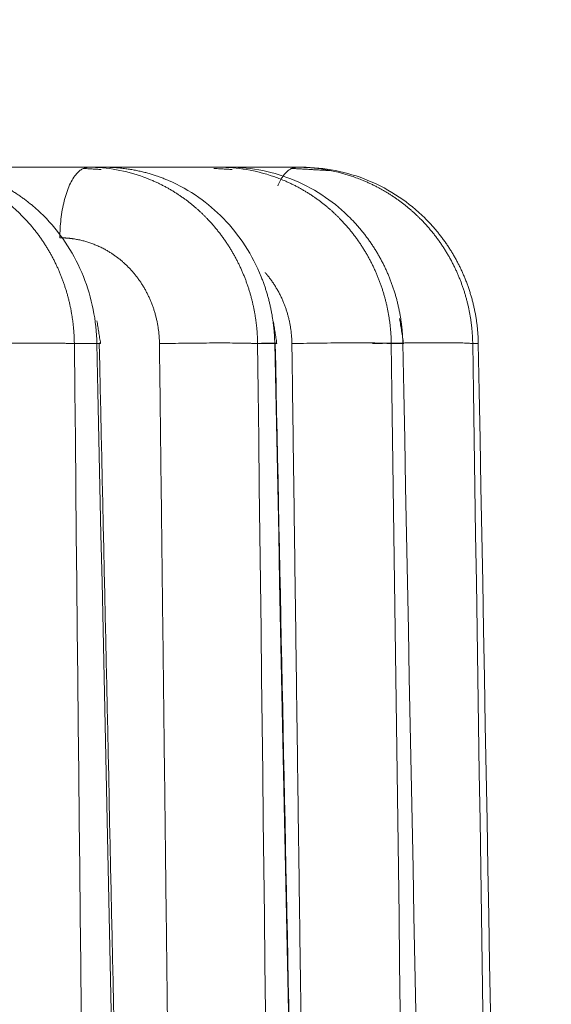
# Model space of a CAD drawing. Header units: millimetres. Extents: x 5437 to 18441, y -4466 to 3128.
# Tile 301 of 497: x 8534 to 8540, y 553 to 564. Entities that reach past the tile are written whole.
import ezdxf

# ---------------------------------------------------------------- set-up
doc = ezdxf.new("R2010")
doc.units = ezdxf.units.MM
doc.layers.add('1', color=7, linetype='Continuous', true_color=0xffffff)
doc.styles.add('TXT08', font='txt.shx', dxfattribs={"width": 0.8, "bigfont": 'gbcbig.shx'})
doc.dimstyles.new('YanXiu', dxfattribs={"dimtxt": 40, "dimasz": 30, "dimexe": 0.66, "dimexo": 0.66, "dimgap": 0.66, "dimtad": 0, "dimdec": 1, "dimdsep": 46, "dimtxsty": 'TXT08', "dimcen": 0, "dimclrd": 256, "dimclre": 165, "dimclrt": 90, "dimazin": 2, "dimtfac": 1, "dimtdec": 1, "dimtofl": 0, "dimtmove": 0, "dimatfit": 3, "dimfxl": 1, "dimlwd": 5, "dimlwe": 13, "dimarcsym": 0})

# ---------------------------------------------------------------- blocks, each defined once
blk = doc.blocks.new('*D35')
at = {"color": 165, "lineweight": 13, "transparency": 16777216}
for p, q in [((8947.864, 668.084), (9114.527, -277.112)), ((8081.233, 515.273), (8247.896, -429.922))]:
    blk.add_line(p, q, dxfattribs=at)
at = {"lineweight": 5, "transparency": 16777216}
for p, q in [((9084.868, -281.671), (8721.139, -345.806)), ((8277.326, -424.063), (8641.055, -359.927))]:
    blk.add_line(p, q, dxfattribs=at)
at = {"lineweight": 20, "transparency": 16777216}
for points in [[(9084, -276.747), (9085.737, -286.595), (9114.413, -276.462)], [(8276.458, -419.139), (8278.194, -428.987), (8247.782, -429.272)]]:
    blk.add_solid(points, dxfattribs=at)
at = {"layer": 'Defpoints', "color": 0, "lineweight": 20, "transparency": 16777216}
for p in [(8947.749, 668.734), (8081.118, 515.923), (9114.413, -276.462)]:
    blk.add_point(p, dxfattribs=at)
at = {"color": 90, "lineweight": 20, "transparency": 16777216, "insert": (8681.097, -352.867), "char_height": 40, "attachment_point": 5, "rotation": 10, "style": 'TXT08'}
blk.add_mtext('880', dxfattribs=at)
blk = doc.blocks.new('*D38')
at = {"color": 165, "lineweight": 13, "transparency": 16777216}
blk.add_line((8986.17, 447.037), (8717.324, 399.632), dxfattribs=at)
at = {"lineweight": 5, "transparency": 16777216}
for start, end in [(171.109661, 178.69322), (181.30678, 188.890339)]:
    blk.add_arc((10243.473, 668.734), 1549.032, start, end, dxfattribs=at)
at = {"lineweight": 20, "transparency": 16777216}
for points in [[(8708.118, 908.947), (8717.983, 907.306), (8717.974, 937.72)], [(8717.983, 430.161), (8708.118, 428.52), (8717.974, 399.747)]]:
    blk.add_solid(points, dxfattribs=at)
at = {"layer": 'Defpoints', "color": 0, "lineweight": 20, "transparency": 16777216}
for p in [(7952.772, 1072.646), (8986.82, 890.315), (8697.061, 758.802), (10020.868, 629.482), (8986.82, 447.152)]:
    blk.add_point(p, dxfattribs=at)
at = {"color": 90, "lineweight": 20, "transparency": 16777216, "insert": (8694.44, 668.734), "char_height": 40, "attachment_point": 5, "rotation": 90, "style": 'TXT08'}
blk.add_mtext('20°', dxfattribs=at)
blk = doc.blocks.new('*D40')
at = {"lineweight": 5, "transparency": 16777216}
for start, end in [(104.30221, 139.92848), (150.07152, 185.69779)]:
    blk.add_arc((9169.331, 707.804), 399.627, start, end, dxfattribs=at)
at = {"lineweight": 20, "transparency": 16777216}
for points in [[(9069.556, 1099.933), (9071.661, 1090.157), (9099.936, 1101.36)], [(8776.632, 668.812), (8766.725, 667.446), (8775.775, 638.41)]]:
    blk.add_solid(points, dxfattribs=at)
at = {"layer": 'Defpoints', "color": 0, "lineweight": 20, "transparency": 16777216}
for p in [(8987, 1741.853), (8912.456, 1013.936), (9169.331, 707.804), (8947.749, 668.734), (8081.118, 515.923)]:
    blk.add_point(p, dxfattribs=at)
at = {"color": 90, "lineweight": 20, "transparency": 16777216, "insert": (8841.976, 937.021), "char_height": 40, "attachment_point": 5, "rotation": 55, "style": 'TXT08'}
blk.add_mtext('90°', dxfattribs=at)
blk = doc.blocks.new('*D43')
at = {"color": 165, "lineweight": 13, "transparency": 16777216}
for p, q in [((10020.868, 628.822), (10020.868, -1427.236)), ((8401.118, -46.541), (8401.118, -1427.236))]:
    blk.add_line(p, q, dxfattribs=at)
at = {"lineweight": 5, "transparency": 16777216}
for p, q in [((8431.118, -1426.576), (9141, -1426.576)), ((9990.868, -1426.576), (9280.987, -1426.576))]:
    blk.add_line(p, q, dxfattribs=at)
at = {"lineweight": 20, "transparency": 16777216}
for points in [[(8431.118, -1421.576), (8431.118, -1431.576), (8401.118, -1426.576)], [(9990.868, -1421.576), (9990.868, -1431.576), (10020.868, -1426.576)]]:
    blk.add_solid(points, dxfattribs=at)
at = {"layer": 'Defpoints', "color": 0, "lineweight": 20, "transparency": 16777216}
for p in [(10020.868, 629.482), (8401.118, -45.881), (10020.868, -1426.576)]:
    blk.add_point(p, dxfattribs=at)
at = {"color": 90, "lineweight": 20, "transparency": 16777216, "insert": (9210.993, -1426.576), "char_height": 40, "attachment_point": 5, "style": 'TXT08'}
blk.add_mtext('1619.7', dxfattribs=at)
blk = doc.blocks.new('*D45')
at = {"color": 165, "lineweight": 13, "transparency": 16777216}
for p, q in [((8078.879, 2459.339), (10490.549, 2459.339)), ((8614.278, -4.077), (10490.549, -4.077))]:
    blk.add_line(p, q, dxfattribs=at)
at = {"lineweight": 5, "transparency": 16777216}
for p, q in [((10489.889, 2429.339), (10489.889, 1308.291)), ((10489.889, 25.923), (10489.889, 1146.971))]:
    blk.add_line(p, q, dxfattribs=at)
at = {"lineweight": 20, "transparency": 16777216}
for points in [[(10484.889, 2429.339), (10494.889, 2429.339), (10489.889, 2459.339)], [(10484.889, 25.923), (10494.889, 25.923), (10489.889, -4.077)]]:
    blk.add_solid(points, dxfattribs=at)
at = {"layer": 'Defpoints', "color": 0, "lineweight": 20, "transparency": 16777216}
for p in [(8078.219, 2459.339), (10489.889, 2459.339), (8613.618, -4.077)]:
    blk.add_point(p, dxfattribs=at)
at = {"color": 90, "lineweight": 20, "transparency": 16777216, "insert": (10489.889, 1227.631), "char_height": 40, "attachment_point": 5, "rotation": 90, "style": 'TXT08'}
blk.add_mtext('2463.4', dxfattribs=at)

msp = doc.modelspace()

# ---------------------------------------------------------------- linework, layer by layer
at = {"color": 7, "lineweight": 20}
msp.add_arc((8078.21928, 516.97839), 1942.36096, 17.50812349, 223.34882114, dxfattribs=at)
at = {"layer": '1', "color": 0, "lineweight": 20}
for p, q in [((8532.85243, 561.92321), (8534.62845, 561.92321)), ((8534.62845, 561.92321), (8534.80592, 561.92321)), ((8534.80589, 561.92321), (8536.08264, 561.92321)), ((8536.08264, 561.92321), (8536.20082, 561.92321)), ((8536.20081, 561.92321), (8536.95031, 561.92321)), ((8536.95031, 561.92321), (8537.00511, 561.92321)), ((8534.72215, 559.95811), (8534.47147, 559.95811)), ((8536.70431, 559.95811), (8536.51332, 559.95811)), ((8538.13129, 559.95811), (8538.00253, 559.95811)), ((8538.97213, 559.95811), (8538.90974, 559.95811))]:
    msp.add_line(p, q, dxfattribs=at)
msp.add_arc((8013.90589, 96.27159), 600, 26.44604786, 75.16248942, dxfattribs=at)
for points, degree, knots in [([(8532.61821, 561.92321), (8532.7387, 561.92321), (8532.85918, 561.9106), (8533.09552, 561.86063), (8533.21138, 561.82328), (8533.43405, 561.72523), (8533.54086, 561.66454), (8533.74135, 561.52209), (8533.83502, 561.44034), (8533.92034, 561.34959)], 3, [0, 0, 0, 0, 0.25, 0.25, 0.5, 0.5, 0.75, 0.75, 1, 1, 1, 1]), ([(8534.1596, 561.35067), (8534.15474, 561.35574), (8534.14497, 561.36593), (8534.13007, 561.38105), (8534.11491, 561.39612), (8534.09947, 561.41112), (8534.08376, 561.42606), (8534.06777, 561.44092), (8534.05149, 561.4557), (8534.03494, 561.47038), (8534.0181, 561.48497), (8534.00098, 561.49946), (8533.98358, 561.51384), (8533.96589, 561.5281), (8533.94791, 561.54224), (8533.92964, 561.55625), (8533.91109, 561.57012), (8533.89225, 561.58385), (8533.87311, 561.59742), (8533.85369, 561.61084), (8533.83397, 561.62409), (8533.81396, 561.63716), (8533.79367, 561.65005), (8533.77308, 561.66275), (8533.7522, 561.67526), (8533.73103, 561.68756), (8533.70957, 561.69964), (8533.68782, 561.7115), (8533.66578, 561.72314), (8533.64346, 561.73453), (8533.62085, 561.74568), (8533.59795, 561.75658), (8533.57477, 561.76721), (8533.55131, 561.77757), (8533.52757, 561.78765), (8533.50355, 561.79745), (8533.47926, 561.80694), (8533.45469, 561.81613), (8533.42985, 561.82501), (8533.40474, 561.83356), (8533.37937, 561.84178), (8533.35374, 561.84967), (8533.32785, 561.8572), (8533.3017, 561.86437), (8533.2753, 561.87118), (8533.24866, 561.87761), (8533.22177, 561.88366), (8533.19464, 561.88932), (8533.16728, 561.89457), (8533.13969, 561.89941), (8533.11188, 561.90383), (8533.08384, 561.90782), (8533.0556, 561.91138), (8533.02715, 561.91449), (8532.99849, 561.91714), (8532.96964, 561.91933), (8532.94061, 561.92105), (8532.91139, 561.92228), (8532.88199, 561.92306), (8532.86234, 561.92316), (8532.85249, 561.92321)], 3, [0, 0, 0, 0, 0.01403578, 0.02818398, 0.0424446, 0.05681765, 0.07130313, 0.08590104, 0.1006114, 0.11543419, 0.13036944, 0.14541713, 0.16057728, 0.17584988, 0.19123495, 0.20673248, 0.22234248, 0.23806495, 0.2538999, 0.26984732, 0.28590722, 0.3020796, 0.31836447, 0.33476182, 0.35127167, 0.367894, 0.38462884, 0.40147617, 0.418436, 0.43550833, 0.45269316, 0.4699905, 0.48740035, 0.50492271, 0.52255758, 0.54030497, 0.55816487, 0.57613728, 0.59422222, 0.61241967, 0.63072965, 0.64915215, 0.66768717, 0.68633472, 0.7050948, 0.72396741, 0.74295254, 0.76205021, 0.78126041, 0.80058314, 0.82001841, 0.83956621, 0.85922654, 0.87899942, 0.89888483, 0.91888279, 0.93899328, 0.95921631, 0.97955188, 1, 1, 1, 1]), ([(8534.62845, 561.92321), (8534.73312, 561.92321), (8534.83778, 561.914), (8535.04413, 561.87741), (8535.14581, 561.85003), (8535.24457, 561.81394)], 3, [0, 0, 0, 0, 0.5, 0.5, 1, 1, 1, 1]), ([(8535.5217, 561.77506), (8535.51507, 561.77788), (8535.50171, 561.78358), (8535.48138, 561.79189), (8535.46064, 561.8001), (8535.43948, 561.80817), (8535.41789, 561.81609), (8535.39588, 561.82386), (8535.37344, 561.83146), (8535.35057, 561.83887), (8535.32728, 561.84607), (8535.30357, 561.85306), (8535.27942, 561.85982), (8535.25485, 561.86633), (8535.22986, 561.87257), (8535.20444, 561.87854), (8535.1786, 561.88421), (8535.15234, 561.88956), (8535.12566, 561.89459), (8535.09857, 561.89928), (8535.07107, 561.9036), (8535.04316, 561.90754), (8535.01485, 561.91109), (8534.98613, 561.91422), (8534.95703, 561.91692), (8534.92753, 561.91916), (8534.89765, 561.92095), (8534.8674, 561.92223), (8534.83678, 561.92305), (8534.81624, 561.92316), (8534.80592, 561.92321)], 3, [0, 0, 0, 0, 0.0291863, 0.05885613, 0.0890095, 0.11964641, 0.15076686, 0.18237087, 0.21445844, 0.24702956, 0.28008425, 0.3136225, 0.34764431, 0.38214969, 0.41713863, 0.45261114, 0.48856722, 0.52500686, 0.56193007, 0.59933684, 0.63722717, 0.67560107, 0.71445852, 0.75379952, 0.79362407, 0.83393218, 0.87472383, 0.91599901, 0.95775774, 1, 1, 1, 1]), ([(8536.08264, 561.92321), (8536.18567, 561.92321), (8536.28868, 561.9146), (8536.49196, 561.88038), (8536.59222, 561.85477), (8536.6898, 561.82099)], 3, [0, 0, 0, 0, 0.5, 0.5, 1, 1, 1, 1]), ([(8536.92711, 561.77598), (8536.81233, 561.82445), (8536.69289, 561.86137), (8536.44924, 561.91075), (8536.32504, 561.92321), (8536.20082, 561.92321)], 3, [0, 0, 0, 0, 0.5, 0.5, 1, 1, 1, 1]), ([(8536.95031, 561.92321), (8537.05378, 561.92321), (8537.15723, 561.91486), (8537.36149, 561.88166), (8537.46229, 561.85682), (8537.56049, 561.82404)], 3, [0, 0, 0, 0, 0.5, 0.5, 1, 1, 1, 1]), ([(8537.74246, 561.77735), (8537.62581, 561.82537), (8537.50452, 561.86194), (8537.2572, 561.91086), (8537.13116, 561.92321), (8537.00511, 561.92321)], 3, [0, 0, 0, 0, 0.5, 0.5, 1, 1, 1, 1]), ([(8535.34412, 561.77423), (8535.35044, 561.77147), (8535.36303, 561.76597), (8535.38176, 561.75745), (8535.40031, 561.74879), (8535.41866, 561.73997), (8535.43682, 561.73099), (8535.45479, 561.72186), (8535.47256, 561.71258), (8535.49014, 561.70316), (8535.50752, 561.6936), (8535.52471, 561.68391), (8535.5417, 561.67408), (8535.5585, 561.66414), (8535.5751, 561.65407), (8535.59151, 561.64388), (8535.60772, 561.63359), (8535.62374, 561.62318), (8535.63956, 561.61267), (8535.65519, 561.60206), (8535.67062, 561.59135), (8535.68586, 561.58056), (8535.70091, 561.56967), (8535.71576, 561.5587), (8535.73042, 561.54764), (8535.74489, 561.53652), (8535.75917, 561.52531), (8535.77325, 561.51404), (8535.78715, 561.5027), (8535.80086, 561.4913), (8535.81437, 561.47985), (8535.82771, 561.46833), (8535.84085, 561.45677), (8535.85381, 561.44516), (8535.86658, 561.4335), (8535.87917, 561.4218), (8535.89158, 561.41006), (8535.9038, 561.39829), (8535.91585, 561.38649), (8535.92771, 561.37466), (8535.9394, 561.36281), (8535.94708, 561.35485), (8535.95091, 561.35088)], 3, [0, 0, 0, 0, 0.02803447, 0.0559133, 0.08363648, 0.11120402, 0.13861593, 0.1658722, 0.19297283, 0.21991783, 0.24670719, 0.27334093, 0.29981904, 0.32614152, 0.35230838, 0.37831963, 0.40417525, 0.42987526, 0.45541965, 0.48080844, 0.50604162, 0.5311192, 0.55604117, 0.58080755, 0.60541834, 0.62987354, 0.65417315, 0.67831718, 0.70230563, 0.72613851, 0.74981582, 0.77333756, 0.79670374, 0.81991437, 0.84296945, 0.86586898, 0.88861297, 0.91120142, 0.93363435, 0.95591175, 0.97803363, 1, 1, 1, 1]), ([(8536.80918, 561.77507), (8536.81555, 561.77234), (8536.82827, 561.7669), (8536.84719, 561.75848), (8536.86593, 561.74992), (8536.88448, 561.74119), (8536.90285, 561.7323), (8536.92103, 561.72326), (8536.93902, 561.71408), (8536.95682, 561.70475), (8536.97443, 561.69528), (8536.99185, 561.68567), (8537.00908, 561.67593), (8537.02612, 561.66607), (8537.04297, 561.65608), (8537.05963, 561.64597), (8537.07609, 561.63575), (8537.09237, 561.62541), (8537.10846, 561.61496), (8537.12436, 561.60442), (8537.14006, 561.59377), (8537.15558, 561.58302), (8537.17091, 561.57218), (8537.18604, 561.56125), (8537.20099, 561.55024), (8537.21575, 561.53914), (8537.23032, 561.52796), (8537.24471, 561.51671), (8537.2589, 561.50539), (8537.27291, 561.494), (8537.28674, 561.48254), (8537.30038, 561.47103), (8537.31383, 561.45945), (8537.32711, 561.44782), (8537.34019, 561.43614), (8537.3531, 561.42441), (8537.36583, 561.41264), (8537.37837, 561.40082), (8537.39074, 561.38897), (8537.40293, 561.37708), (8537.41494, 561.36516), (8537.42285, 561.35715), (8537.42678, 561.35316)], 3, [0, 0, 0, 0, 0.02785416, 0.05556185, 0.0831231, 0.1105379, 0.13780627, 0.16492819, 0.19190369, 0.21873276, 0.24541541, 0.27195166, 0.2983415, 0.32458494, 0.35068199, 0.37663265, 0.40243694, 0.42809486, 0.45360642, 0.47897163, 0.5041905, 0.52926303, 0.55418924, 0.57896913, 0.60360271, 0.62809, 0.65243101, 0.67662574, 0.70067421, 0.72457642, 0.7483324, 0.77194215, 0.79540568, 0.81872301, 0.84189415, 0.86491911, 0.88779791, 0.91053057, 0.93311709, 0.95555749, 0.97785179, 1, 1, 1, 1]), ([(8537.68822, 561.77636), (8537.69469, 561.77366), (8537.70761, 561.76826), (8537.72682, 561.75992), (8537.74586, 561.75144), (8537.76471, 561.74279), (8537.78337, 561.73398), (8537.80185, 561.72502), (8537.82014, 561.71591), (8537.83824, 561.70666), (8537.85615, 561.69727), (8537.87388, 561.68774), (8537.89141, 561.67808), (8537.90876, 561.66829), (8537.92591, 561.65837), (8537.94288, 561.64833), (8537.95965, 561.63818), (8537.97624, 561.62791), (8537.99263, 561.61753), (8538.00883, 561.60705), (8538.02485, 561.59646), (8538.04067, 561.58578), (8538.05631, 561.575), (8538.07176, 561.56413), (8538.08701, 561.55317), (8538.10208, 561.54213), (8538.11696, 561.531), (8538.13165, 561.5198), (8538.14616, 561.50852), (8538.16048, 561.49717), (8538.17461, 561.48576), (8538.18856, 561.47428), (8538.20232, 561.46274), (8538.21589, 561.45114), (8538.22929, 561.43949), (8538.2425, 561.42778), (8538.25553, 561.41603), (8538.26838, 561.40423), (8538.28105, 561.39239), (8538.29354, 561.38051), (8538.30586, 561.3686), (8538.31396, 561.36059), (8538.318, 561.3566)], 3, [0, 0, 0, 0, 0.02780153, 0.05545922, 0.08297306, 0.11034308, 0.13756928, 0.16465167, 0.19159028, 0.21838509, 0.24503614, 0.27154343, 0.29790698, 0.3241268, 0.35020291, 0.37613531, 0.40192403, 0.42756908, 0.45307047, 0.47842823, 0.50364237, 0.52871291, 0.55363986, 0.57842325, 0.6030631, 0.62755942, 0.65191224, 0.67612157, 0.70018744, 0.72410988, 0.7478889, 0.77152453, 0.79501679, 0.81836571, 0.84157131, 0.86463363, 0.88755268, 0.9103285, 0.93296111, 0.95545054, 0.97779683, 1, 1, 1, 1]), ([(8533.92034, 561.34959), (8533.92532, 561.34427), (8533.93527, 561.33365), (8533.94997, 561.3175), (8533.96448, 561.30122), (8533.97877, 561.2848), (8533.99286, 561.26825), (8534.00675, 561.25157), (8534.02042, 561.23476), (8534.03389, 561.21783), (8534.04714, 561.20078), (8534.06019, 561.18361), (8534.07303, 561.16633), (8534.08566, 561.14894), (8534.09808, 561.13145), (8534.11029, 561.11384), (8534.12229, 561.09614), (8534.13408, 561.07834), (8534.14565, 561.06045), (8534.15702, 561.04247), (8534.16818, 561.02439), (8534.17912, 561.00624), (8534.18986, 560.988), (8534.20038, 560.96968), (8534.21069, 560.95128), (8534.2208, 560.93282), (8534.23069, 560.91428), (8534.24038, 560.89568), (8534.24985, 560.87701), (8534.25912, 560.85829), (8534.26818, 560.8395), (8534.27702, 560.82066), (8534.28567, 560.80177), (8534.2941, 560.78283), (8534.30233, 560.76384), (8534.31035, 560.74481), (8534.31816, 560.72573), (8534.32577, 560.70662), (8534.33318, 560.68748), (8534.34038, 560.6683), (8534.34737, 560.64909), (8534.35417, 560.62986), (8534.36076, 560.61059), (8534.36715, 560.59131), (8534.37334, 560.57201), (8534.37933, 560.55269), (8534.38513, 560.53336), (8534.39072, 560.51401), (8534.39612, 560.49466), (8534.40132, 560.4753), (8534.40632, 560.45593), (8534.41114, 560.43656), (8534.41576, 560.4172), (8534.42018, 560.39783), (8534.42442, 560.37847), (8534.42846, 560.35912), (8534.43232, 560.33977), (8534.43598, 560.32044), (8534.43946, 560.30112), (8534.44276, 560.28182), (8534.44587, 560.26254), (8534.44879, 560.24328), (8534.45154, 560.22404), (8534.4541, 560.20482), (8534.45648, 560.18563), (8534.45869, 560.16647), (8534.46071, 560.14734), (8534.46256, 560.12824), (8534.46424, 560.10918), (8534.46574, 560.09015), (8534.46707, 560.07116), (8534.46823, 560.05221), (8534.46921, 560.0333), (8534.47003, 560.01444), (8534.47068, 559.99562), (8534.47118, 559.97685), (8534.47137, 559.96435), (8534.47147, 559.95811)], 3, [0, 0, 0, 0, 0.01461598, 0.02919725, 0.04374382, 0.05825568, 0.07273284, 0.0871753, 0.10158306, 0.11595611, 0.13029448, 0.14459814, 0.15886711, 0.17310139, 0.18730098, 0.20146587, 0.21559608, 0.22969161, 0.24375244, 0.2577786, 0.27177007, 0.28572686, 0.29964898, 0.31353641, 0.32738918, 0.34120727, 0.35499068, 0.36873943, 0.38245351, 0.39613293, 0.40977768, 0.42338776, 0.43696319, 0.45050396, 0.46401007, 0.47748153, 0.49091833, 0.50432048, 0.51768799, 0.53102085, 0.54431906, 0.55758263, 0.57081156, 0.58400585, 0.5971655, 0.61029052, 0.6233809, 0.63643666, 0.64945779, 0.66244429, 0.67539617, 0.68831343, 0.70119607, 0.71404409, 0.7268575, 0.73963629, 0.75238048, 0.76509006, 0.77776503, 0.7904054, 0.80301117, 0.81558235, 0.82811893, 0.84062091, 0.85308831, 0.86552112, 0.87791934, 0.89028298, 0.90261204, 0.91490653, 0.92716644, 0.93939178, 0.95158255, 0.96373875, 0.9758604, 0.98794748, 1, 1, 1, 1]), ([(8534.57184, 560.70463), (8534.52412, 560.82535), (8534.46511, 560.941), (8534.32679, 561.15774), (8534.2475, 561.25882), (8534.1596, 561.35067)], 3, [0, 0, 0, 0, 0.5, 0.5, 1, 1, 1, 1]), ([(8535.95091, 561.35088), (8535.95591, 561.34565), (8535.96588, 561.3352), (8535.98062, 561.31931), (8535.99518, 561.30329), (8536.00954, 561.28713), (8536.02369, 561.27084), (8536.03765, 561.25441), (8536.05141, 561.23785), (8536.06497, 561.22117), (8536.07832, 561.20436), (8536.09148, 561.18743), (8536.10443, 561.17038), (8536.11718, 561.15321), (8536.12973, 561.13594), (8536.14207, 561.11855), (8536.15421, 561.10106), (8536.16614, 561.08346), (8536.17787, 561.06576), (8536.1894, 561.04796), (8536.20072, 561.03007), (8536.21183, 561.01209), (8536.22274, 560.99402), (8536.23344, 560.97586), (8536.24394, 560.95762), (8536.25423, 560.93929), (8536.26431, 560.92089), (8536.27419, 560.90241), (8536.28386, 560.88386), (8536.29333, 560.86524), (8536.30258, 560.84656), (8536.31164, 560.82781), (8536.32049, 560.80899), (8536.32913, 560.79012), (8536.33756, 560.7712), (8536.3458, 560.75221), (8536.35382, 560.73318), (8536.36164, 560.7141), (8536.36926, 560.69498), (8536.37668, 560.67581), (8536.38389, 560.6566), (8536.3909, 560.63735), (8536.3977, 560.61807), (8536.4043, 560.59875), (8536.41071, 560.5794), (8536.41691, 560.56003), (8536.42291, 560.54063), (8536.42871, 560.5212), (8536.43431, 560.50176), (8536.43971, 560.4823), (8536.44491, 560.46282), (8536.44992, 560.44333), (8536.45473, 560.42383), (8536.45934, 560.40432), (8536.46376, 560.3848), (8536.46798, 560.36528), (8536.47201, 560.34575), (8536.47585, 560.32623), (8536.4795, 560.30671), (8536.48295, 560.28719), (8536.48621, 560.26768), (8536.48929, 560.24818), (8536.49217, 560.22869), (8536.49487, 560.20921), (8536.49739, 560.18975), (8536.49971, 560.17031), (8536.50185, 560.15088), (8536.50381, 560.13148), (8536.50559, 560.1121), (8536.50718, 560.09274), (8536.5086, 560.07342), (8536.50983, 560.05412), (8536.51089, 560.03485), (8536.51176, 560.01562), (8536.51246, 559.99642), (8536.513, 559.97725), (8536.51321, 559.96449), (8536.51332, 559.95811)], 3, [0, 0, 0, 0, 0.01438885, 0.02874897, 0.04308036, 0.05738303, 0.07165699, 0.08590224, 0.1001188, 0.11430666, 0.12846584, 0.14259635, 0.15669819, 0.17077136, 0.18481589, 0.19883178, 0.21281902, 0.22677764, 0.24070764, 0.25460903, 0.26848182, 0.28232601, 0.29614162, 0.30992865, 0.32368711, 0.33741701, 0.35111836, 0.36479116, 0.37843544, 0.39205119, 0.40563842, 0.41919715, 0.43272738, 0.44622912, 0.45970238, 0.47314718, 0.48656352, 0.4999514, 0.51331085, 0.52664187, 0.53994446, 0.55321865, 0.56646443, 0.57968183, 0.59287085, 0.60603149, 0.61916378, 0.63226772, 0.64534332, 0.65839059, 0.67140954, 0.68440019, 0.69736254, 0.71029661, 0.72320241, 0.73607994, 0.74892922, 0.76175026, 0.77454307, 0.78730766, 0.80004405, 0.81275225, 0.82543226, 0.8380841, 0.85070778, 0.86330332, 0.87587072, 0.88840999, 0.90092116, 0.91340423, 0.92585921, 0.93828612, 0.95068497, 0.96305576, 0.97539853, 0.98771327, 1, 1, 1, 1]), ([(8536.55373, 560.70091), (8536.50538, 560.82265), (8536.44526, 560.93928), (8536.30392, 561.15776), (8536.2227, 561.2596), (8536.13253, 561.35206)], 3, [0, 0, 0, 0, 0.5, 0.5, 1, 1, 1, 1]), ([(8537.42678, 561.35316), (8537.43187, 561.34795), (8537.44202, 561.33754), (8537.45702, 561.32172), (8537.47183, 561.30577), (8537.48645, 561.28967), (8537.50087, 561.27344), (8537.51508, 561.25707), (8537.5291, 561.24057), (8537.54292, 561.22394), (8537.55653, 561.20718), (8537.56994, 561.19031), (8537.58315, 561.17331), (8537.59615, 561.15619), (8537.60895, 561.13896), (8537.62154, 561.12161), (8537.63393, 561.10416), (8537.64611, 561.0866), (8537.65809, 561.06894), (8537.66986, 561.05118), (8537.68142, 561.03332), (8537.69277, 561.01537), (8537.70392, 560.99732), (8537.71486, 560.97918), (8537.72559, 560.96096), (8537.73612, 560.94265), (8537.74643, 560.92427), (8537.75654, 560.9058), (8537.76644, 560.88726), (8537.77612, 560.86865), (8537.78561, 560.84996), (8537.79488, 560.83121), (8537.80394, 560.8124), (8537.8128, 560.79352), (8537.82145, 560.77458), (8537.82989, 560.75559), (8537.83812, 560.73654), (8537.84614, 560.71744), (8537.85396, 560.69829), (8537.86157, 560.67909), (8537.86897, 560.65986), (8537.87617, 560.64058), (8537.88316, 560.62126), (8537.88994, 560.6019), (8537.89652, 560.58251), (8537.9029, 560.56309), (8537.90907, 560.54364), (8537.91504, 560.52417), (8537.9208, 560.50467), (8537.92636, 560.48514), (8537.93172, 560.4656), (8537.93688, 560.44605), (8537.94184, 560.42647), (8537.94659, 560.40689), (8537.95115, 560.3873), (8537.95551, 560.36769), (8537.95967, 560.34809), (8537.96363, 560.32848), (8537.96739, 560.30887), (8537.97096, 560.28926), (8537.97434, 560.26965), (8537.97752, 560.25005), (8537.98051, 560.23046), (8537.9833, 560.21087), (8537.98591, 560.1913), (8537.98832, 560.17175), (8537.99054, 560.15221), (8537.99258, 560.13268), (8537.99442, 560.11318), (8537.99608, 560.0937), (8537.99756, 560.07425), (8537.99884, 560.05482), (8537.99995, 560.03541), (8538.00087, 560.01604), (8538.00161, 559.9967), (8538.00218, 559.9774), (8538.00241, 559.96454), (8538.00253, 559.95811)], 3, [0, 0, 0, 0, 0.01435158, 0.02867513, 0.04297066, 0.0572382, 0.07147776, 0.08568936, 0.09987302, 0.11402876, 0.1281566, 0.14225656, 0.15632864, 0.17037289, 0.18438931, 0.19837792, 0.21233875, 0.22627181, 0.24017712, 0.25405471, 0.2679046, 0.2817268, 0.29552134, 0.30928823, 0.32302751, 0.33673919, 0.35042329, 0.36407983, 0.37770884, 0.39131035, 0.40488436, 0.4184309, 0.43195, 0.44544169, 0.45890597, 0.47234288, 0.48575244, 0.49913467, 0.5124896, 0.52581725, 0.53911765, 0.55239081, 0.56563677, 0.57885555, 0.59204717, 0.60521166, 0.61834905, 0.63145935, 0.6445426, 0.65759882, 0.67062804, 0.68363029, 0.69660558, 0.70955395, 0.72247543, 0.73537003, 0.7482378, 0.76107875, 0.77389291, 0.78668031, 0.79944099, 0.81217496, 0.82488225, 0.8375629, 0.85021694, 0.86284438, 0.87544527, 0.88801963, 0.90056749, 0.91308888, 0.92558383, 0.93805237, 0.95049453, 0.96291034, 0.97529984, 0.98766305, 1, 1, 1, 1]), ([(8537.97876, 560.70075), (8537.97598, 560.7075), (8537.97042, 560.72102), (8537.96179, 560.74119), (8537.95294, 560.7613), (8537.94386, 560.78135), (8537.93455, 560.80134), (8537.92501, 560.82125), (8537.91524, 560.8411), (8537.90523, 560.86087), (8537.89499, 560.88056), (8537.88452, 560.90017), (8537.87382, 560.9197), (8537.86288, 560.93913), (8537.85172, 560.95848), (8537.84032, 560.97773), (8537.82869, 560.99689), (8537.81683, 561.01595), (8537.80474, 561.0349), (8537.79242, 561.05374), (8537.77987, 561.07248), (8537.76709, 561.0911), (8537.75408, 561.1096), (8537.74084, 561.12798), (8537.72738, 561.14624), (8537.71368, 561.16438), (8537.69976, 561.18238), (8537.68562, 561.20025), (8537.67125, 561.21798), (8537.65665, 561.23557), (8537.64183, 561.25302), (8537.62679, 561.27032), (8537.61153, 561.28747), (8537.59605, 561.30447), (8537.58034, 561.32131), (8537.56443, 561.338), (8537.55365, 561.34897), (8537.54826, 561.35446)], 3, [0, 0, 0, 0, 0.02758041, 0.05521833, 0.08291385, 0.11066702, 0.13847794, 0.16634667, 0.19427329, 0.22225786, 0.25030047, 0.27840118, 0.30656006, 0.33477718, 0.36305262, 0.39138644, 0.41977872, 0.44822951, 0.47673889, 0.50530692, 0.53393368, 0.56261922, 0.59136362, 0.62016693, 0.64902922, 0.67795056, 0.70693101, 0.73597063, 0.76506948, 0.79422763, 0.82344513, 0.85272205, 0.88205845, 0.91145439, 0.94090992, 0.9704251, 1, 1, 1, 1]), ([(8538.318, 561.3566), (8538.3232, 561.35139), (8538.33361, 561.34099), (8538.349, 561.32517), (8538.36419, 561.30921), (8538.37918, 561.29311), (8538.39397, 561.27688), (8538.40855, 561.2605), (8538.42293, 561.244), (8538.4371, 561.22736), (8538.45107, 561.21059), (8538.46483, 561.1937), (8538.47838, 561.17669), (8538.49172, 561.15956), (8538.50486, 561.14231), (8538.51778, 561.12495), (8538.5305, 561.10748), (8538.543, 561.0899), (8538.55529, 561.07221), (8538.56738, 561.05443), (8538.57925, 561.03654), (8538.59091, 561.01856), (8538.60235, 561.00049), (8538.61359, 560.98232), (8538.62461, 560.96407), (8538.63542, 560.94573), (8538.64601, 560.92731), (8538.65639, 560.90881), (8538.66656, 560.89023), (8538.67652, 560.87158), (8538.68626, 560.85286), (8538.69579, 560.83407), (8538.70511, 560.81521), (8538.71421, 560.79629), (8538.7231, 560.77731), (8538.73177, 560.75827), (8538.74024, 560.73917), (8538.74849, 560.72003), (8538.75653, 560.70083), (8538.76436, 560.68158), (8538.77197, 560.66229), (8538.77937, 560.64296), (8538.78657, 560.62359), (8538.79355, 560.60418), (8538.80032, 560.58474), (8538.80688, 560.56526), (8538.81323, 560.54575), (8538.81938, 560.52622), (8538.82531, 560.50666), (8538.83104, 560.48708), (8538.83656, 560.46747), (8538.84187, 560.44785), (8538.84698, 560.42822), (8538.85188, 560.40857), (8538.85658, 560.38891), (8538.86107, 560.36924), (8538.86536, 560.34957), (8538.86945, 560.32989), (8538.87334, 560.31021), (8538.87702, 560.29053), (8538.88051, 560.27086), (8538.88379, 560.25119), (8538.88688, 560.23152), (8538.88977, 560.21187), (8538.89246, 560.19222), (8538.89496, 560.17259), (8538.89726, 560.15298), (8538.89937, 560.13338), (8538.90128, 560.1138), (8538.903, 560.09425), (8538.90453, 560.07471), (8538.90588, 560.05521), (8538.90703, 560.03573), (8538.90799, 560.01628), (8538.90877, 559.99686), (8538.90937, 559.97748), (8538.90962, 559.96456), (8538.90974, 559.95811)], 3, [0, 0, 0, 0, 0.01438616, 0.02874289, 0.04307022, 0.05736819, 0.07163682, 0.08587617, 0.10008625, 0.11426711, 0.12841878, 0.14254131, 0.15663471, 0.17069905, 0.18473434, 0.19874063, 0.21271795, 0.22666635, 0.24058586, 0.25447653, 0.26833839, 0.28217147, 0.29597583, 0.3097515, 0.32349852, 0.33721694, 0.35090679, 0.36456812, 0.37820096, 0.39180537, 0.40538138, 0.41892904, 0.4324484, 0.44593948, 0.45940235, 0.47283704, 0.48624359, 0.49962206, 0.5129725, 0.52629493, 0.53958943, 0.55285602, 0.56609475, 0.57930568, 0.59248885, 0.60564432, 0.61877212, 0.63187231, 0.64494493, 0.65799004, 0.67100769, 0.68399793, 0.6969608, 0.70989637, 0.72280467, 0.73568577, 0.74853971, 0.76136656, 0.77416635, 0.78693914, 0.799685, 0.81240397, 0.8250961, 0.83776146, 0.85040009, 0.86301206, 0.87559742, 0.88815622, 0.90068852, 0.91319439, 0.92567387, 0.93812703, 0.95055392, 0.9629546, 0.97532914, 0.98767758, 1, 1, 1, 1]), ([(8538.80863, 560.72128), (8538.80579, 560.72786), (8538.8001, 560.74102), (8538.7913, 560.76066), (8538.78229, 560.78026), (8538.77305, 560.79978), (8538.76358, 560.81925), (8538.75388, 560.83864), (8538.74396, 560.85797), (8538.73382, 560.87722), (8538.72345, 560.8964), (8538.71285, 560.91549), (8538.70202, 560.9345), (8538.69097, 560.95343), (8538.67969, 560.97227), (8538.66819, 560.99102), (8538.65646, 561.00967), (8538.64451, 561.02823), (8538.63233, 561.04668), (8538.61993, 561.06503), (8538.6073, 561.08328), (8538.59445, 561.10141), (8538.58138, 561.11943), (8538.56808, 561.13734), (8538.55456, 561.15512), (8538.54082, 561.17279), (8538.52686, 561.19033), (8538.51268, 561.20774), (8538.49827, 561.22501), (8538.48365, 561.24216), (8538.46881, 561.25916), (8538.45376, 561.27602), (8538.43848, 561.29274), (8538.423, 561.30931), (8538.40729, 561.32573), (8538.39139, 561.34201), (8538.38062, 561.35271), (8538.37523, 561.35807)], 3, [0, 0, 0, 0, 0.02754498, 0.05514902, 0.08281224, 0.11053477, 0.13831675, 0.16615828, 0.19405951, 0.22202054, 0.25004151, 0.27812253, 0.30626372, 0.33446521, 0.36272711, 0.39104954, 0.41943261, 0.44787644, 0.47638115, 0.50494684, 0.53357364, 0.56226165, 0.59101097, 0.61982173, 0.64869403, 0.67762798, 0.70662368, 0.73568124, 0.76480077, 0.79398237, 0.82322614, 0.85253218, 0.88190059, 0.91133149, 0.94082495, 0.97038109, 1, 1, 1, 1]), ([(8535.4196, 559.95811), (8535.41776, 560.11893), (8535.39075, 560.27842), (8535.33993, 560.42938), (8535.19156, 560.71183), (8534.96716, 560.92621), (8534.83634, 561.01293), (8534.65157, 561.09347), (8534.45666, 561.12838), (8534.40777, 561.13421), (8534.35883, 561.13713), (8534.30978, 561.13717)], 5, [0, 0, 0, 0, 0, 0, 0.42709072, 0.42709072, 0.42709072, 0.85830828, 0.85830828, 0.85830828, 1, 1, 1, 1, 1, 1]), ([(8534.72215, 559.95811), (8534.72006, 560.08608), (8534.70628, 560.21382), (8534.65587, 560.4642), (8534.61923, 560.58682), (8534.57184, 560.70463)], 3, [0, 0, 0, 0, 0.5, 0.5, 1, 1, 1, 1]), ([(8536.70431, 559.95811), (8536.70415, 559.96522), (8536.70384, 559.97944), (8536.70309, 560.00078), (8536.70214, 560.02214), (8536.70097, 560.04352), (8536.69959, 560.06491), (8536.69798, 560.08632), (8536.69616, 560.10774), (8536.69411, 560.12916), (8536.69185, 560.15059), (8536.68936, 560.17203), (8536.68665, 560.19346), (8536.68371, 560.21489), (8536.68056, 560.23632), (8536.67718, 560.25774), (8536.67357, 560.27915), (8536.66974, 560.30055), (8536.66568, 560.32193), (8536.6614, 560.34329), (8536.65689, 560.36464), (8536.65216, 560.38595), (8536.6472, 560.40724), (8536.64201, 560.42851), (8536.63659, 560.44974), (8536.63095, 560.47093), (8536.62507, 560.49209), (8536.61897, 560.5132), (8536.61264, 560.53427), (8536.60608, 560.5553), (8536.5993, 560.57628), (8536.59228, 560.5972), (8536.58503, 560.61807), (8536.57756, 560.63888), (8536.56985, 560.65963), (8536.56194, 560.68032), (8536.55647, 560.69405), (8536.55373, 560.70091)], 3, [0, 0, 0, 0, 0.02790997, 0.05585841, 0.08384536, 0.11187087, 0.13993496, 0.1680377, 0.1961791, 0.22435922, 0.25257809, 0.28083576, 0.30913227, 0.33746765, 0.36584195, 0.3942552, 0.42270744, 0.45119872, 0.47972907, 0.50829853, 0.53690714, 0.56555493, 0.59424196, 0.62296824, 0.65173383, 0.68053876, 0.70938307, 0.73826679, 0.76718996, 0.79615262, 0.82515481, 0.85419655, 0.8832779, 0.91239888, 0.94155954, 0.9707599, 1, 1, 1, 1]), ([(8536.895, 559.95811), (8536.89289, 560.11796), (8536.86547, 560.27639), (8536.8143, 560.42614), (8536.73268, 560.57957), (8536.62867, 560.71286), (8536.61881, 560.72507), (8536.60876, 560.7371), (8536.59853, 560.74894)], 5, [0, 0, 0, 0, 0, 0, 0.90704852, 0.90704852, 0.90704852, 1, 1, 1, 1, 1, 1]), ([(8538.13129, 559.95811), (8538.13114, 559.96526), (8538.13083, 559.97958), (8538.13009, 560.00105), (8538.12914, 560.02253), (8538.12796, 560.04402), (8538.12655, 560.06552), (8538.12493, 560.08702), (8538.12308, 560.10853), (8538.121, 560.13003), (8538.1187, 560.15154), (8538.11617, 560.17303), (8538.11341, 560.19452), (8538.11043, 560.216), (8538.10722, 560.23746), (8538.10378, 560.25891), (8538.10011, 560.28034), (8538.09622, 560.30174), (8538.0921, 560.32312), (8538.08775, 560.34448), (8538.08317, 560.36581), (8538.07836, 560.3871), (8538.07332, 560.40836), (8538.06805, 560.42958), (8538.06256, 560.45076), (8538.05683, 560.4719), (8538.05088, 560.49299), (8538.0447, 560.51403), (8538.03829, 560.53502), (8538.03165, 560.55596), (8538.02478, 560.57684), (8538.01769, 560.59766), (8538.01036, 560.61842), (8538.00281, 560.63912), (8537.99503, 560.65974), (8537.98704, 560.6803), (8537.98152, 560.69393), (8537.97876, 560.70075)], 3, [0, 0, 0, 0, 0.02809207, 0.05621143, 0.08435815, 0.11253232, 0.14073404, 0.16896338, 0.19722042, 0.22550525, 0.25381796, 0.28215863, 0.31052734, 0.33892417, 0.36734921, 0.39580254, 0.42428424, 0.45279439, 0.48133308, 0.50990038, 0.53849638, 0.56712115, 0.59577479, 0.62445736, 0.65316895, 0.68190963, 0.71067949, 0.73947861, 0.76830706, 0.79716492, 0.82605227, 0.85496919, 0.88391576, 0.91289204, 0.94189813, 0.97093409, 1, 1, 1, 1]), ([(8538.97213, 559.95811), (8538.97198, 559.96544), (8538.97167, 559.9801), (8538.9709, 560.00209), (8538.96991, 560.0241), (8538.96868, 560.04613), (8538.96721, 560.06817), (8538.9655, 560.09023), (8538.96354, 560.11229), (8538.96135, 560.13435), (8538.95891, 560.15642), (8538.95622, 560.17849), (8538.95329, 560.20055), (8538.95012, 560.22261), (8538.9467, 560.24465), (8538.94303, 560.26669), (8538.93912, 560.28871), (8538.93496, 560.31071), (8538.93055, 560.33269), (8538.9259, 560.35465), (8538.921, 560.37657), (8538.91584, 560.39847), (8538.91044, 560.42034), (8538.9048, 560.44217), (8538.8989, 560.46396), (8538.89275, 560.48571), (8538.88635, 560.50742), (8538.87971, 560.52907), (8538.87281, 560.55068), (8538.86567, 560.57223), (8538.85827, 560.59372), (8538.85063, 560.61516), (8538.84273, 560.63653), (8538.83459, 560.65783), (8538.82619, 560.67906), (8538.81757, 560.70023), (8538.81161, 560.71426), (8538.80863, 560.72128)], 3, [0, 0, 0, 0, 0.02793838, 0.05591219, 0.0839216, 0.11196676, 0.14004786, 0.16816506, 0.19631853, 0.22450844, 0.25273494, 0.28099822, 0.30929843, 0.33763574, 0.36601031, 0.3944223, 0.42287188, 0.45135921, 0.47988445, 0.50844775, 0.53704929, 0.56568921, 0.59436767, 0.62308484, 0.65184087, 0.68063591, 0.70947012, 0.73834365, 0.76725666, 0.79620929, 0.82520171, 0.85423406, 0.88330649, 0.91241915, 0.94157219, 0.97076576, 1, 1, 1, 1]), ([(8535.42942, 528.46017), (8535.41001, 529.36119), (8535.35933, 531.71406), (8535.2849, 535.16682), (8535.21252, 538.5229), (8535.1401, 541.88007), (8535.04646, 546.2186), (8534.91162, 552.4623), (8534.80806, 557.25306), (8534.74946, 559.96259)], 3, [0, 0, 0, 0, 0.08580525, 0.22406568, 0.32880843, 0.40540742, 0.54377173, 0.74196925, 1, 1, 1, 1]), ([(8537.35657, 528.26705), (8537.33691, 529.23221), (8537.28765, 531.64921), (8537.21593, 535.16609), (8537.14746, 538.52217), (8537.07895, 541.87934), (8536.99038, 546.21786), (8536.86284, 552.46156), (8536.76489, 557.25233), (8536.70947, 559.96185)], 3, [0, 0, 0, 0, 0.0913544, 0.22877559, 0.33288256, 0.40901658, 0.54654103, 0.7435355, 1, 1, 1, 1])]:
    msp.add_open_spline(points, degree=degree, knots=knots, dxfattribs=at)
for points, weights in [([(8534.62845, 561.92321), (8534.31524, 561.92321), (8534.30978, 561.13717)], [1, 0.713250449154, 1]), ([(8536.95031, 561.92321), (8536.828, 561.92321), (8536.73709, 561.71782)], [1, 0.864304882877, 0.857036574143]), ([(8534.47147, 559.95811), (8534.18933, 559.97441), (8533.39668, 559.95811)], [1, 0.679313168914, 1]), ([(8534.72215, 559.95811), (8534.78957, 559.96151), (8534.74819, 559.96262)], [1, 0.906370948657, 0.879434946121]), ([(8536.51332, 559.95811), (8536.28089, 559.97735), (8535.4196, 559.95811)], [1, 0.648484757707, 1]), ([(8536.558, 559.96204), (8536.7967, 559.96382), (8536.70431, 559.95811)], [0.891290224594, 0.84943873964, 1]), ([(8538.00253, 559.95811), (8537.83299, 559.98093), (8536.895, 559.95811)], [1, 0.616115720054, 1]), ([(8538.90974, 559.95811), (8538.81907, 559.98538), (8537.7938, 559.95811)], [1, 0.581949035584, 1]), ([(8538.02769, 559.9618), (8538.17655, 559.96203), (8538.13129, 559.95811)], [0.895652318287, 0.889710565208, 1]), ([(8538.94632, 559.96059), (8538.98175, 559.95979), (8538.97213, 559.95811)], [0.926175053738, 0.948861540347, 1])]:
    msp.add_rational_spline(points, weights, degree=2, dxfattribs=at)
for points, degree in [([(8534.76853, 561.89837), (8534.5708, 561.91001)], 1), ([(8536.23126, 561.89819), (8536.02504, 561.91003)], 1), ([(8537.32697, 561.88585), (8536.89277, 561.91006)], 1), ([(8535.24457, 561.81394), (8535.27811, 561.8017), (8535.31131, 561.78846), (8535.34412, 561.77423)], 3), ([(8535.85772, 561.58704), (8535.75223, 561.66137), (8535.63945, 561.72446), (8535.5217, 561.77506)], 3), ([(8536.6898, 561.82099), (8536.73008, 561.80706), (8536.7699, 561.79174), (8536.80918, 561.77507)], 3), ([(8537.26963, 561.58811), (8537.16209, 561.66243), (8537.04713, 561.72547), (8536.92711, 561.77598)], 3), ([(8537.5605, 561.82404), (8537.60361, 561.80966), (8537.64622, 561.79375), (8537.68822, 561.77636)], 3), ([(8538.09175, 561.59026), (8537.98199, 561.66431), (8537.86476, 561.7271), (8537.74246, 561.77735)], 3), ([(8536.13253, 561.35206), (8536.04832, 561.43917), (8535.95617, 561.51795), (8535.85772, 561.58704)], 3), ([(8537.54826, 561.35446), (8537.46283, 561.44107), (8537.3694, 561.5194), (8537.26963, 561.58811)], 3), ([(8538.37523, 561.35807), (8538.28818, 561.44415), (8538.19313, 561.52199), (8538.09175, 561.59026)], 3), ([(8538.13914, 559.96018), (8538.09577, 560.23662)], 1), ([(8534.76346, 559.96154), (8534.7228, 560.2133)], 1), ([(8536.72675, 559.96081), (8536.68719, 560.21024)], 1), ([(8534.47147, 559.95811), (8534.58809, 548.62352), (8534.70398, 537.28891), (8534.81914, 525.95427)], 3), ([(8535.45792, 525.9516), (8535.2132, 537.28712), (8534.96794, 548.62262), (8534.72215, 559.95811)], 3), ([(8535.6668, 539.00616), (8535.61756, 543.19655), (8535.56822, 547.38695), (8535.51878, 551.57734), (8535.46924, 555.76773), (8535.4196, 559.95811)], 5), ([(8536.51332, 559.95811), (8536.64705, 548.62375), (8536.7799, 537.28935), (8536.91189, 525.95492)], 3), ([(8537.39991, 525.9516), (8537.1685, 537.28712), (8536.93664, 548.62262), (8536.70431, 559.95811)], 3), ([(8537.16459, 539.93961), (8537.11089, 543.94331), (8537.05708, 547.94702), (8537.00316, 551.95072), (8536.94914, 555.95442), (8536.895, 559.95811)], 5), ([(8538.00253, 559.95811), (8538.15541, 548.62291), (8538.30722, 537.28767), (8538.45799, 525.95238)], 3), ([(8538.78891, 525.9516), (8538.5701, 537.28711), (8538.35089, 548.62262), (8538.13129, 559.95811)], 3), ([(8538.90974, 559.95811), (8539.08442, 548.62298), (8539.25778, 537.28779), (8539.42988, 525.95255)], 3), ([(8539.59341, 525.9516), (8539.38665, 537.28711), (8539.17956, 548.62262), (8538.97213, 559.95811)], 3)]:
    msp.add_open_spline(points, degree=degree, dxfattribs=at)

# ---------------------------------------------------------------- dimensions: what is measured, and where the dimension line sits
at = {"color": 7, "lineweight": 20}
dim = msp.add_linear_dim(base=(10489.88872, 2459.33935), p1=(8613.61836, -4.07679), p2=(8078.21928, 2459.33935), angle=90, dimstyle='YanXiu', dxfattribs=at)
dim.commit()
dim.dimension.update_dxf_attribs({"geometry": '*D45', "text_midpoint": (10489.88872, 1227.63128)})
for base, line1, line2, picture, middle in [((8912.4558, 1013.93631), ((8947.74919, 668.7336), (8081.11836, 515.92321)), ((8987.00035, 1741.85258), (9169.33093, 707.80444)), '*D40', (8841.97585, 937.02094)), ((8697.0612, 758.80181), ((10020.86817, 629.48245), (8986.82003, 447.15186)), ((7952.77189, 1072.64593), (8986.82003, 890.31535)), '*D38', (8694.44048, 668.7336))]:
    dim = msp.add_angular_dim_2l(base=base, line1=line1, line2=line2, dimstyle='YanXiu', dxfattribs=at)
    dim.commit()
    dim.dimension.update_dxf_attribs({"geometry": picture, "text_midpoint": middle})
dim = msp.add_aligned_dim(p1=(8081.11836, 515.92321), p2=(8947.74919, 668.7336), distance=-959.77636, dimstyle='YanXiu', dxfattribs=at)
dim.commit()
dim.dimension.update_dxf_attribs({"geometry": '*D35', "text_midpoint": (8681.09719, -352.86679)})
dim = msp.add_linear_dim(base=(10020.86817, -1426.57588), p1=(8401.11836, -45.88071), p2=(10020.86817, 629.48245), dimstyle='YanXiu', dxfattribs=at)
dim.commit()
dim.dimension.update_dxf_attribs({"geometry": '*D43', "text_midpoint": (9210.99327, -1426.57588)})

doc.saveas('drawing.dxf')
